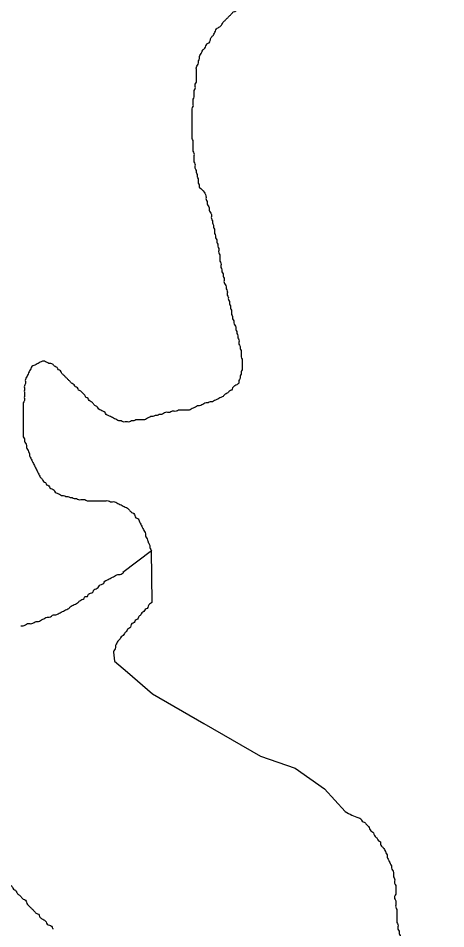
# Model space of a CAD drawing. Extents: x 813775 to 1157140, y 1757555 to 1979907.
# Drawn here: x 1046793 to 1047889, y 1800356 to 1802687 of the extents above; entities that cross this region are included whole.
import ezdxf

# ---------------------------------------------------------------- set-up
doc = ezdxf.new("R2010")
doc.units = 0
doc.layers.add('Level 35', color=7, linetype='Continuous')
doc.layers.add('Level 9', color=7, linetype='Continuous')

msp = doc.modelspace()

# ---------------------------------------------------------------- linework, layer by layer
at = {"layer": 'Level 35'}
for points in [[(1047328.8, 1802687.4), (1047334.3, 1802692.9), (1047339.7, 1802698.3), (1047345.2, 1802703.8), (1047350.6, 1802706.5), (1047353.4, 1802712), (1047358.8, 1802714.7), (1047364.2, 1802717.4), (1047369.7, 1802722.9), (1047375.1, 1802725.6), (1047380.6, 1802728.3), (1047386, 1802731), (1047391.5, 1802733.8), (1047396.9, 1802736.5), (1047402.4, 1802739.2), (1047407.8, 1802741.9), (1047413.3, 1802741.9), (1047418.7, 1802744.7), (1047424.2, 1802744.7), (1047429.6, 1802747.4), (1047435.1, 1802750.1), (1047440.5, 1802750.1), (1047446, 1802750.1), (1047451.4, 1802752.8), (1047456.9, 1802752.8), (1047462.3, 1802755.6), (1047467.7, 1802755.6), (1047473.2, 1802758.3), (1047478.6, 1802758.3), (1047484.1, 1802758.3), (1047489.5, 1802761), (1047495, 1802761), (1047500.4, 1802761), (1047505.9, 1802763.7), (1047511.3, 1802763.7), (1047516.8, 1802763.7), (1047522.2, 1802763.7), (1047527.7, 1802766.5), (1047533.1, 1802766.5), (1047538.6, 1802769.2), (1047544, 1802769.2), (1047549.5, 1802771.9), (1047554.9, 1802774.6), (1047560.3, 1802777.4), (1047565.8, 1802777.4), (1047571.2, 1802782.8), (1047576.7, 1802785.5), (1047582.1, 1802788.3), (1047587.6, 1802791), (1047593, 1802791), (1047598.5, 1802791), (1047603.9, 1802793.7), (1047609.4, 1802796.4), (1047614.8, 1802796.4), (1047620.3, 1802796.4), (1047625.7, 1802796.4), (1047631.2, 1802796.4), (1047636.6, 1802796.4), (1047642.1, 1802796.4), (1047647.5, 1802793.7), (1047652.9, 1802793.7), (1047658.4, 1802791), (1047663.8, 1802788.3), (1047669.3, 1802785.5), (1047674.7, 1802782.8), (1047680.2, 1802780.1), (1047685.6, 1802777.4), (1047691.1, 1802774.6), (1047696.5, 1802769.2), (1047702, 1802769.2), (1047707.4, 1802766.5), (1047712.9, 1802766.5), (1047718.3, 1802763.7), (1047723.8, 1802763.7), (1047729.2, 1802763.7), (1047734.7, 1802763.7), (1047740.1, 1802763.7), (1047745.5, 1802763.7), (1047751, 1802763.7), (1047756.4, 1802763.7), (1047761.9, 1802763.7), (1047767.3, 1802763.7), (1047772.8, 1802763.7), (1047778.2, 1802763.7), (1047783.7, 1802766.5), (1047789.1, 1802766.5), (1047794.6, 1802763.7), (1047800, 1802763.7), (1047805.5, 1802761), (1047810.9, 1802761), (1047816.4, 1802761)], [(1047259, 1802252.2), (1047258, 1802254.2), (1047258, 1802259.6), (1047255.3, 1802265.1), (1047255.3, 1802270.5), (1047255.3, 1802276), (1047252.6, 1802281.4), (1047252.6, 1802286.9), (1047249.9, 1802292.3), (1047249.9, 1802297.8), (1047247.1, 1802303.2), (1047247.1, 1802308.7), (1047247.1, 1802314.1), (1047244.4, 1802319.6), (1047244.4, 1802325), (1047244.4, 1802330.5), (1047244.4, 1802335.9), (1047244.4, 1802341.4), (1047241.7, 1802346.8), (1047241.7, 1802352.3), (1047241.7, 1802357.7), (1047241.7, 1802363.2), (1047241.7, 1802368.6), (1047241.7, 1802374.1), (1047239, 1802379.5), (1047239, 1802385), (1047239, 1802390.4), (1047239, 1802395.9), (1047239, 1802401.3), (1047239, 1802406.8), (1047239, 1802412.2), (1047239, 1802417.7), (1047239, 1802423.1), (1047239, 1802428.6), (1047239, 1802434), (1047239, 1802439.5), (1047239, 1802444.9), (1047239, 1802450.4), (1047239, 1802455.8), (1047241.7, 1802461.3), (1047241.7, 1802469.4), (1047241.7, 1802474.9), (1047241.7, 1802480.3), (1047244.4, 1802485.8), (1047244.4, 1802491.2), (1047244.4, 1802496.7), (1047244.4, 1802502.1), (1047247.1, 1802507.6), (1047247.1, 1802513), (1047247.1, 1802518.5), (1047249.9, 1802523.9), (1047249.9, 1802529.4), (1047249.9, 1802534.8), (1047249.9, 1802540.3), (1047249.9, 1802545.7), (1047249.9, 1802551.2), (1047249.9, 1802556.6), (1047249.9, 1802562.1), (1047252.6, 1802567.5), (1047255.3, 1802573), (1047255.3, 1802578.4), (1047258, 1802583.9), (1047258, 1802589.3), (1047260.8, 1802594.8), (1047263.5, 1802600.2), (1047266.2, 1802605.7), (1047271.6, 1802611.1), (1047274.4, 1802616.6), (1047277.1, 1802622), (1047282.5, 1802624.8), (1047285.3, 1802630.2), (1047288, 1802638.4), (1047293.4, 1802643.8), (1047296.2, 1802649.3), (1047298.9, 1802654.7), (1047301.6, 1802660.2), (1047309.8, 1802665.6), (1047315.2, 1802671.1), (1047317.9, 1802676.5), (1047323.4, 1802682), (1047328.8, 1802687.4)], [(1047258, 1802254.2), (1047274.6, 1802228.8), (1047274.6, 1802223.4), (1047277.4, 1802217.9), (1047277.4, 1802212.5), (1047280.1, 1802207), (1047282.8, 1802201.6), (1047282.8, 1802196.1), (1047285.5, 1802190.7), (1047288.3, 1802185.2), (1047288.3, 1802179.8), (1047288.3, 1802174.3), (1047291, 1802168.9), (1047291, 1802163.4), (1047293.7, 1802158), (1047293.7, 1802152.5), (1047296.4, 1802147.1), (1047296.4, 1802141.6), (1047296.4, 1802136.2), (1047299.2, 1802130.7), (1047299.2, 1802125.3), (1047301.9, 1802119.8), (1047301.9, 1802114.4), (1047304.6, 1802108.9), (1047304.6, 1802103.5), (1047307.3, 1802098), (1047307.3, 1802092.6), (1047307.3, 1802087.1), (1047310, 1802081.7), (1047310, 1802076.2), (1047310, 1802070.8), (1047310, 1802065.3), (1047312.8, 1802059.9), (1047312.8, 1802054.4), (1047312.8, 1802049), (1047315.5, 1802043.5), (1047315.5, 1802038.1), (1047318.2, 1802032.6), (1047318.2, 1802027.2), (1047320.9, 1802021.7), (1047320.9, 1802016.3), (1047320.9, 1802010.8), (1047323.7, 1802005.4), (1047326.4, 1801999.9), (1047326.4, 1801994.5), (1047329.1, 1801989), (1047329.1, 1801983.6), (1047329.1, 1801978.1), (1047331.8, 1801972.7), (1047331.8, 1801967.2), (1047334.6, 1801961.8), (1047334.6, 1801956.3), (1047337.3, 1801950.9), (1047337.3, 1801945.4), (1047340, 1801940), (1047340, 1801934.5), (1047340, 1801929.1), (1047342.7, 1801923.6), (1047342.7, 1801918.2), (1047345.5, 1801912.7), (1047345.5, 1801907.3), (1047348.2, 1801901.8), (1047350.9, 1801896.4), (1047350.9, 1801890.9), (1047353.6, 1801885.5), (1047353.6, 1801880), (1047356.4, 1801874.6), (1047356.4, 1801869.1), (1047359.1, 1801863.7), (1047359.1, 1801858.2), (1047359.1, 1801852.8), (1047361.8, 1801847.3), (1047361.8, 1801841.9), (1047364.5, 1801836.4), (1047364.5, 1801831), (1047364.5, 1801825.5), (1047364.5, 1801820.1), (1047367.2, 1801814.6), (1047367.2, 1801809.2), (1047367.2, 1801803.7), (1047367.2, 1801798.3), (1047367.2, 1801792.8), (1047367.2, 1801787.4), (1047364.5, 1801781.9), (1047364.5, 1801776.5), (1047361.8, 1801771), (1047361.8, 1801765.6), (1047359.1, 1801760.1), (1047359.1, 1801754.7), (1047353.6, 1801749.2), (1047348.2, 1801746.5)], [(1046882.4, 1801801), (1046877, 1801803.7), (1046871.6, 1801803.7), (1046866.1, 1801806.5), (1046860.7, 1801809.2), (1046855.2, 1801809.2), (1046849.8, 1801806.5), (1046844.3, 1801803.7), (1046838.9, 1801801), (1046833.4, 1801798.3), (1046828, 1801795.6), (1046825.3, 1801790.1), (1046822.5, 1801784.7), (1046819.8, 1801779.2), (1046817.1, 1801773.8), (1046814.4, 1801768.3), (1046811.6, 1801762.9), (1046811.6, 1801757.4), (1046811.6, 1801752), (1046808.9, 1801746.5), (1046808.9, 1801741.1), (1046808.9, 1801735.6), (1046808.9, 1801730.2), (1046808.9, 1801724.7), (1046808.9, 1801719.3), (1046808.9, 1801713.8), (1046808.9, 1801708.4), (1046806.2, 1801702.9), (1046806.2, 1801697.5), (1046806.2, 1801692), (1046806.2, 1801683.8), (1046806.2, 1801678.4), (1046806.2, 1801672.9), (1046806.2, 1801667.5), (1046806.2, 1801659.3), (1046806.2, 1801653.9), (1046806.2, 1801648.4), (1046806.2, 1801643), (1046806.2, 1801637.5), (1046806.2, 1801632.1), (1046806.2, 1801626.6), (1046806.2, 1801621.2), (1046806.2, 1801615.7), (1046808.9, 1801610.3), (1046808.9, 1801604.8), (1046811.6, 1801599.4), (1046814.4, 1801593.9), (1046814.4, 1801588.5), (1046817.1, 1801583), (1046819.8, 1801577.6), (1046822.5, 1801572.1), (1046822.5, 1801566.7), (1046825.3, 1801561.2), (1046828, 1801555.8), (1046830.7, 1801550.3), (1046833.4, 1801544.9), (1046836.1, 1801539.4), (1046838.9, 1801534), (1046841.6, 1801528.5), (1046844.3, 1801523.1), (1046847, 1801517.6), (1046849.8, 1801512.2), (1046855.2, 1801506.7), (1046857.9, 1801501.3), (1046863.4, 1801498.5), (1046866.1, 1801493.1), (1046871.6, 1801490.4), (1046874.3, 1801484.9), (1046879.7, 1801482.2), (1046885.2, 1801479.5), (1046887.9, 1801474), (1046893.3, 1801471.3), (1046898.8, 1801468.6), (1046904.2, 1801465.8), (1046909.7, 1801465.8), (1046915.1, 1801463.1), (1046920.6, 1801463.1), (1046926, 1801460.4), (1046931.5, 1801460.4), (1046936.9, 1801457.7), (1046942.4, 1801457.7), (1046947.8, 1801454.9), (1046953.3, 1801454.9), (1046958.7, 1801454.9), (1046964.2, 1801454.9), (1046969.6, 1801452.2), (1046975.1, 1801452.2), (1046980.5, 1801452.2), (1046985.9, 1801452.2), (1046991.4, 1801452.2), (1046996.8, 1801452.2)], [(1047348.2, 1801746.5), (1047342.7, 1801741.1), (1047340, 1801735.6), (1047334.6, 1801732.9), (1047329.1, 1801727.4), (1047323.7, 1801724.7), (1047318.2, 1801719.3), (1047312.8, 1801716.5), (1047307.3, 1801713.8), (1047301.9, 1801711.1), (1047296.4, 1801708.4), (1047291, 1801705.6), (1047285.5, 1801705.6), (1047280.1, 1801702.9), (1047274.6, 1801702.9), (1047269.2, 1801700.2), (1047263.7, 1801697.5), (1047258.3, 1801694.7), (1047252.9, 1801694.7), (1047247.4, 1801692), (1047242, 1801689.3), (1047236.5, 1801686.6), (1047231.1, 1801683.8), (1047225.6, 1801683.8), (1047220.2, 1801683.8), (1047214.7, 1801683.8), (1047209.3, 1801683.8), (1047203.8, 1801683.8), (1047198.4, 1801681.1), (1047192.9, 1801681.1), (1047187.5, 1801681.1), (1047182, 1801678.4), (1047176.6, 1801678.4), (1047171.1, 1801678.4), (1047165.7, 1801675.7), (1047160.3, 1801672.9), (1047154.8, 1801672.9), (1047149.4, 1801670.2), (1047143.9, 1801670.2), (1047138.5, 1801667.5), (1047133, 1801667.5), (1047127.6, 1801664.8), (1047122.1, 1801662), (1047116.7, 1801659.3), (1047111.2, 1801659.3), (1047105.8, 1801659.3), (1047100.3, 1801659.3), (1047094.9, 1801659.3), (1047089.4, 1801656.6), (1047084, 1801656.6), (1047078.5, 1801653.9), (1047073.1, 1801653.9), (1047067.7, 1801653.9), (1047062.2, 1801653.9), (1047056.8, 1801656.6), (1047051.3, 1801656.6), (1047045.9, 1801659.3), (1047040.4, 1801662), (1047035, 1801664.8), (1047029.5, 1801667.5), (1047024.1, 1801670.2), (1047018.6, 1801672.9), (1047015.9, 1801678.4), (1047010.5, 1801681.1), (1047005, 1801683.8), (1046999.6, 1801686.6), (1046996.8, 1801692), (1046991.4, 1801694.7), (1046985.9, 1801700.2), (1046980.5, 1801705.6), (1046975.1, 1801708.4), (1046972.3, 1801713.8), (1046966.9, 1801716.5), (1046964.2, 1801722), (1046958.7, 1801727.4), (1046953.3, 1801732.9), (1046947.8, 1801735.6), (1046945.1, 1801741.1), (1046939.6, 1801743.8), (1046936.9, 1801749.2), (1046931.5, 1801752), (1046926, 1801757.4), (1046920.6, 1801762.9), (1046915.1, 1801768.3), (1046909.7, 1801773.8), (1046904.2, 1801779.2), (1046901.5, 1801784.7), (1046896.1, 1801787.4), (1046893.3, 1801792.8), (1046887.9, 1801795.6), (1046882.4, 1801801)], [(1046996.8, 1801452.2), (1047002.3, 1801452.2), (1047007.7, 1801452.2), (1047013.2, 1801452.2), (1047018.6, 1801452.2), (1047024.1, 1801452.2), (1047029.5, 1801449.5), (1047035, 1801449.5), (1047040.4, 1801449.5), (1047045.9, 1801446.8), (1047051.3, 1801444), (1047056.8, 1801441.3), (1047062.2, 1801438.6), (1047067.7, 1801435.9), (1047073.1, 1801433.1), (1047078.5, 1801427.7), (1047084, 1801422.2), (1047089.4, 1801419.5), (1047092.2, 1801414.1), (1047094.9, 1801408.6), (1047100.3, 1801405.9), (1047103.1, 1801400.5), (1047105.8, 1801395), (1047108.5, 1801389.6), (1047111.2, 1801384.1), (1047114, 1801378.7), (1047116.7, 1801373.2), (1047119.4, 1801367.8), (1047119.4, 1801362.3), (1047122.1, 1801356.9), (1047124.8, 1801351.4), (1047127.6, 1801343.2), (1047130.3, 1801337.8), (1047130.3, 1801332.3), (1047133, 1801326.9), (1047134.7, 1801323.6)]]:
    msp.add_spline(points, degree=3, dxfattribs=at)
at = {"layer": 'Level 9'}
msp.add_line((1046881.4, 1800357), (1046882.5, 1800356.2), dxfattribs=at)
for points in [[(1047136.2, 1801192.6), (1047134.7, 1801323.6), (1047061.1, 1801268), (1047062.8, 1801267.4)], [(1047037.2, 1801064.5), (1047040.2, 1801041.2), (1047073.7, 1801013.3), (1047137.8, 1800957.5), (1047268.9, 1800882.2), (1047414, 1800798.5), (1047503.2, 1800767.8), (1047578.6, 1800714.7), (1047631.6, 1800656.1)]]:
    msp.add_lwpolyline(points, dxfattribs=at)
for points in [[(1046800.3, 1801131.9), (1046805.9, 1801131.9), (1046811.5, 1801134.7), (1046817.1, 1801137.5), (1046822.6, 1801137.5), (1046828.2, 1801137.5), (1046833.8, 1801140.3), (1046839.4, 1801143.1), (1046845, 1801143.1), (1046850.5, 1801145.9), (1046856.1, 1801148.7), (1046861.7, 1801151.5), (1046867.3, 1801154.3), (1046872.9, 1801154.3), (1046878.4, 1801157), (1046884, 1801159.8), (1046889.6, 1801159.8), (1046895.2, 1801162.6), (1046900.7, 1801165.4), (1046906.3, 1801168.2), (1046911.9, 1801171), (1046917.5, 1801173.8), (1046923.1, 1801176.6), (1046928.6, 1801182.2), (1046934.2, 1801185), (1046939.8, 1801187.7), (1046945.4, 1801190.5), (1046951, 1801196.1), (1046956.5, 1801198.9), (1046962.1, 1801201.7), (1046964.9, 1801207.3), (1046970.5, 1801207.3), (1046973.3, 1801212.9), (1046978.8, 1801215.7), (1046984.4, 1801218.4), (1046987.2, 1801224), (1046992.8, 1801226.8), (1046998.4, 1801229.6), (1047001.2, 1801235.2), (1047006.7, 1801238), (1047012.3, 1801240.8), (1047015.1, 1801246.4), (1047020.7, 1801249.1), (1047026.3, 1801251.9), (1047031.8, 1801254.7), (1047037.4, 1801257.5), (1047043, 1801260.3), (1047048.6, 1801263.1), (1047054.2, 1801263.1), (1047059.7, 1801265.9), (1047062.8, 1801267.4)], [(1047136.2, 1801192.6), (1047135, 1801190.5), (1047129.5, 1801187.7), (1047126.7, 1801182.2), (1047123.9, 1801176.6), (1047118.3, 1801173.8), (1047115.5, 1801168.2), (1047109.9, 1801165.4), (1047107.2, 1801159.8)], [(1047107.2, 1801159.8), (1047101.6, 1801154.3), (1047098.8, 1801148.7), (1047093.2, 1801145.9), (1047090.4, 1801140.3), (1047084.8, 1801137.5), (1047082.1, 1801131.9), (1047079.3, 1801126.4), (1047073.7, 1801123.6), (1047070.9, 1801118), (1047065.3, 1801112.4), (1047062.5, 1801106.8), (1047056.9, 1801104), (1047054.2, 1801098.4), (1047048.6, 1801092.9), (1047045.8, 1801087.3), (1047043, 1801081.7), (1047043, 1801076.1), (1047040.2, 1801070.5), (1047037.4, 1801065), (1047037.2, 1801064.5)], [(1046443.4, 1800758.9), (1046449, 1800753.3), (1046454.6, 1800750.5), (1046460.2, 1800744.9), (1046465.7, 1800742.1), (1046468.5, 1800736.6), (1046474.1, 1800731), (1046479.7, 1800725.4), (1046482.5, 1800719.8), (1046488.1, 1800717), (1046493.6, 1800711.4), (1046499.2, 1800708.7), (1046504.8, 1800703.1), (1046510.4, 1800700.3), (1046516, 1800694.7), (1046521.5, 1800689.1), (1046527.1, 1800686.3), (1046529.9, 1800680.7), (1046535.5, 1800678), (1046541.1, 1800675.2), (1046543.8, 1800669.6), (1046549.4, 1800666.8), (1046555, 1800661.2), (1046560.6, 1800655.6), (1046563.4, 1800650), (1046569, 1800644.5), (1046574.5, 1800641.7), (1046580.1, 1800636.1), (1046582.9, 1800630.5), (1046588.5, 1800627.7), (1046591.3, 1800622.1), (1046596.8, 1800619.4), (1046602.4, 1800613.8), (1046605.2, 1800608.2), (1046610.8, 1800605.4), (1046616.4, 1800599.8), (1046619.2, 1800594.2), (1046624.7, 1800591.4), (1046630.3, 1800585.9), (1046635.9, 1800583.1), (1046638.7, 1800577.5), (1046644.3, 1800577.5), (1046649.8, 1800571.9), (1046655.4, 1800569.1), (1046661, 1800563.5), (1046666.6, 1800558), (1046672.2, 1800555.2), (1046677.7, 1800549.6), (1046683.3, 1800546.8), (1046688.9, 1800544), (1046694.5, 1800541.2), (1046697.3, 1800535.6), (1046702.8, 1800532.8), (1046708.4, 1800530.1), (1046711.2, 1800524.5), (1046716.8, 1800521.7), (1046719.6, 1800516.1), (1046725.2, 1800513.3), (1046727.9, 1800507.7), (1046733.5, 1800504.9), (1046739.1, 1800499.4), (1046744.7, 1800493.8), (1046750.3, 1800491), (1046753, 1800485.4), (1046758.6, 1800482.6), (1046761.4, 1800477), (1046767, 1800474.2), (1046772.6, 1800468.7), (1046778.2, 1800463.1), (1046780.9, 1800457.5), (1046786.5, 1800454.7), (1046789.3, 1800449.1), (1046794.9, 1800443.5), (1046800.5, 1800438), (1046806, 1800432.4), (1046811.6, 1800429.6), (1046814.4, 1800424), (1046817.2, 1800418.4), (1046822.8, 1800412.8), (1046828.4, 1800407.3), (1046833.9, 1800401.7), (1046839.5, 1800396.1), (1046845.1, 1800393.3), (1046847.9, 1800387.7), (1046853.5, 1800382.1), (1046859, 1800379.4), (1046864.6, 1800373.8), (1046867.4, 1800368.2), (1046873, 1800365.4), (1046878.6, 1800362.6), (1046881.4, 1800357)], [(1047631.6, 1800656.1), (1047666.1, 1800640.3), (1047671.6, 1800637.5), (1047674.4, 1800631.9), (1047680, 1800629.1), (1047685.6, 1800623.5), (1047691.2, 1800617.9), (1047694, 1800612.4), (1047696.7, 1800606.8), (1047702.3, 1800604), (1047705.1, 1800598.4), (1047707.9, 1800592.8), (1047713.5, 1800587.2), (1047716.3, 1800581.7), (1047721.9, 1800578.9), (1047721.9, 1800573.3), (1047724.6, 1800567.7), (1047730.2, 1800562.1), (1047733, 1800556.5), (1047735.8, 1800551), (1047738.6, 1800545.4), (1047738.6, 1800539.8), (1047741.4, 1800534.2), (1047744.2, 1800528.6), (1047747, 1800523.1), (1047749.7, 1800517.5), (1047749.7, 1800511.9), (1047752.5, 1800506.3), (1047755.3, 1800500.7), (1047755.3, 1800495.1), (1047755.3, 1800489.6), (1047758.1, 1800484), (1047758.1, 1800478.4), (1047758.1, 1800472.8), (1047760.9, 1800467.2), (1047760.9, 1800461.7), (1047760.9, 1800456.1), (1047760.9, 1800450.5), (1047760.9, 1800444.9), (1047758.1, 1800439.3), (1047758.1, 1800433.7), (1047760.9, 1800428.2), (1047760.9, 1800422.6), (1047760.9, 1800417), (1047760.9, 1800411.4), (1047763.7, 1800405.8), (1047763.7, 1800400.3), (1047763.7, 1800394.7), (1047763.7, 1800389.1), (1047763.7, 1800383.5), (1047763.7, 1800377.9), (1047763.7, 1800372.4), (1047766.5, 1800366.8), (1047766.5, 1800361.2), (1047766.5, 1800355.6), (1047769.3, 1800350), (1047769.3, 1800344.4), (1047772.1, 1800338.9), (1047772.1, 1800333.3), (1047774.8, 1800327.7), (1047774.8, 1800322.1), (1047777.6, 1800316.5), (1047780.4, 1800311), (1047780.4, 1800305.4), (1047783.2, 1800299.8), (1047786, 1800294.2), (1047786, 1800288.6), (1047788.8, 1800283.1), (1047791.6, 1800277.5), (1047794.4, 1800271.9), (1047797.2, 1800266.3), (1047800, 1800260.7), (1047802.7, 1800255.1), (1047805.5, 1800249.6), (1047808.3, 1800244), (1047813.9, 1800238.4), (1047819.5, 1800235.6), (1047825.1, 1800230), (1047830.6, 1800227.2), (1047836.2, 1800224.4), (1047841.8, 1800221.7), (1047847.4, 1800218.9), (1047853, 1800216.1), (1047858.5, 1800213.3), (1047861.3, 1800207.7), (1047866.9, 1800204.9), (1047872.5, 1800202.1), (1047875.3, 1800196.5), (1047880.8, 1800193.8), (1047883.6, 1800188.2), (1047889.2, 1800185.4)]]:
    msp.add_spline(points, degree=3, dxfattribs=at)

doc.saveas('drawing.dxf')
